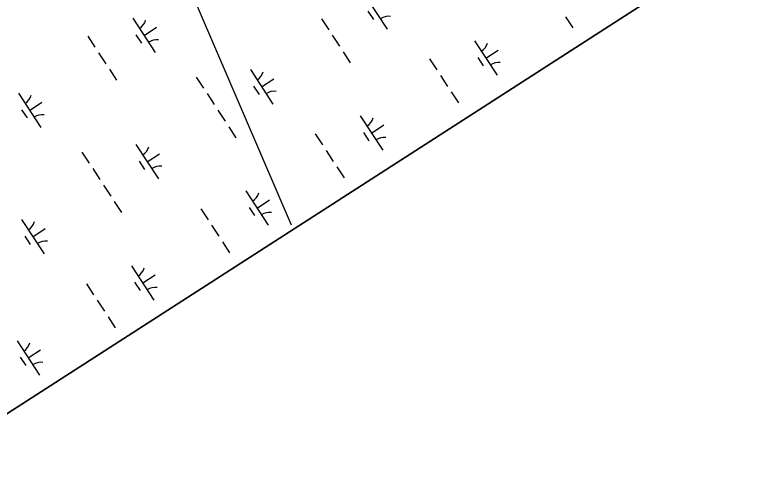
# Model space of a CAD drawing. Extents: x 3945642 to 3966284, y 206476 to 228921.
# Drawn here: x 3960623 to 3961520, y 211105 to 211663 of the extents above; entities that cross this region are included whole.
import ezdxf

# ---------------------------------------------------------------- set-up
doc = ezdxf.new("R2010")
doc.units = 0
for name, color, linetype in [('V-GRID-FRAM', 7, 'Continuous'), ('V-UTIL-LINE', 7, 'Continuous'), ('V-WETL-SWMP', 7, 'Continuous')]:
    doc.layers.add(name, color=color, linetype=linetype)

msp = doc.modelspace()

# ---------------------------------------------------------------- linework, layer by layer
at = {"layer": 'V-GRID-FRAM'}
msp.add_lwpolyline([(3956474.97, 226502.08), (3964764.16, 213848.98), (3957669.11, 209282.64), (3949512.02, 222000.49), (3956474.97, 226502.08)], dxfattribs=at)
at = {"layer": 'V-UTIL-LINE'}
msp.add_lwpolyline([(3960959.92, 211406.81), (3958349.22, 217477.37), (3962483.03, 212396.34)], dxfattribs=at)
at = {"layer": 'V-WETL-SWMP'}
for p, q in [((3960579.49, 211155.75), (3962105.5, 212137.89)), ((3961048.95, 211687.25), (3961076.35, 211645.42)), ((3961052.9, 211667.12), (3961059.48, 211657.09)), ((3960766.73, 211658.64), (3960794.13, 211616.81)), ((3961293.28, 211660.18), (3961302.05, 211646.8)), ((3960996.3, 211658.05), (3961005.07, 211644.66)), ((3960780.43, 211637.72), (3960795.49, 211647.59)), ((3960712.04, 211636.8), (3960720.81, 211623.42)), ((3960770.69, 211638.52), (3960777.27, 211628.48)), ((3961009.46, 211637.97), (3961018.22, 211624.59)), ((3961182.53, 211631.02), (3961209.93, 211589.2)), ((3960725.19, 211616.72), (3960733.96, 211603.34)), ((3961022.61, 211617.89), (3961031.37, 211604.51)), ((3961196.23, 211610.11), (3961211.29, 211619.97)), ((3961127.84, 211609.18), (3961136.61, 211595.8)), ((3961186.49, 211610.9), (3961193.07, 211600.86)), ((3960738.34, 211596.65), (3960747.11, 211583.26)), ((3960909.81, 211596.09), (3960937.21, 211554.27)), ((3960844.01, 211586.97), (3960852.78, 211573.59)), ((3961140.99, 211589.11), (3961149.76, 211575.72)), ((3960923.51, 211575.18), (3960938.56, 211585.05)), ((3960913.76, 211575.97), (3960920.34, 211565.94)), ((3961154.14, 211569.03), (3961162.91, 211555.65)), ((3960627.59, 211567.48), (3960654.99, 211525.66)), ((3960857.16, 211566.89), (3960865.93, 211553.51)), ((3960641.29, 211546.57), (3960656.35, 211556.44)), ((3960631.55, 211547.36), (3960638.13, 211537.33)), ((3960870.32, 211546.82), (3960879.08, 211533.44)), ((3961043.39, 211539.87), (3961070.79, 211498.04)), ((3960883.47, 211526.74), (3960892.24, 211513.36)), ((3961057.09, 211518.96), (3961072.15, 211528.82)), ((3960988.7, 211518.03), (3960997.47, 211504.65)), ((3961047.35, 211519.75), (3961053.93, 211509.71)), ((3960770.67, 211504.94), (3960798.07, 211463.12)), ((3961001.85, 211497.96), (3961010.62, 211484.57)), ((3960704.87, 211495.82), (3960713.64, 211482.44)), ((3960784.37, 211484.03), (3960799.42, 211493.9)), ((3960774.63, 211484.82), (3960781.2, 211474.78)), ((3960718.03, 211475.74), (3960726.79, 211462.36)), ((3961015, 211477.88), (3961023.77, 211464.5)), ((3960731.18, 211455.67), (3960739.95, 211442.28)), ((3960904.25, 211448.72), (3960931.65, 211406.89)), ((3960744.33, 211435.59), (3960753.1, 211422.21)), ((3960917.95, 211427.81), (3960933.01, 211437.67)), ((3960849.56, 211426.88), (3960858.33, 211413.5)), ((3960908.21, 211428.6), (3960914.79, 211418.56)), ((3960631.53, 211413.79), (3960658.93, 211371.97)), ((3960645.23, 211392.88), (3960660.29, 211402.74)), ((3960862.71, 211406.8), (3960871.48, 211393.42)), ((3960635.49, 211393.67), (3960642.06, 211383.63)), ((3960875.87, 211386.73), (3960884.63, 211373.34)), ((3960765.12, 211357.57), (3960792.51, 211315.74)), ((3960778.81, 211336.65), (3960793.87, 211346.52)), ((3960710.42, 211335.73), (3960719.19, 211322.34)), ((3960769.07, 211337.44), (3960775.65, 211327.41)), ((3960723.57, 211315.65), (3960732.34, 211302.27)), ((3960736.73, 211295.58), (3960745.49, 211282.19)), ((3960625.98, 211266.41), (3960653.38, 211224.59)), ((3960639.68, 211245.5), (3960654.73, 211255.37)), ((3960629.93, 211246.29), (3960636.51, 211236.26))]:
    msp.add_line(p, q, dxfattribs=at)
for centre, start, end in [((3961077.98, 211643.36), 82.45745, 124.00111), ((3960765.5, 211660.96), 302.45745, 344.00111), ((3960795.77, 211614.75), 82.45745, 124.00111), ((3961181.29, 211633.34), 302.45745, 344.00111), ((3961211.57, 211587.13), 82.45745, 124.00111), ((3960908.57, 211598.42), 302.45745, 344.00111), ((3960938.84, 211552.21), 82.45745, 124.00111), ((3960626.36, 211569.81), 302.45745, 344.00111), ((3960656.63, 211523.6), 82.45745, 124.00111), ((3961042.15, 211542.19), 302.45745, 344.00111), ((3961072.43, 211495.98), 82.45745, 124.00111), ((3960769.43, 211507.27), 302.45745, 344.00111), ((3960799.7, 211461.06), 82.45745, 124.00111), ((3960903.02, 211451.04), 302.45745, 344.00111), ((3960933.29, 211404.83), 82.45745, 124.00111), ((3960630.29, 211416.11), 302.45745, 344.00111), ((3960660.56, 211369.91), 82.45745, 124.00111), ((3960763.88, 211359.89), 302.45745, 344.00111), ((3960794.15, 211313.68), 82.45745, 124.00111), ((3960624.74, 211268.74), 302.45745, 344.00111), ((3960655.01, 211222.53), 82.45745, 124.00111)]:
    msp.add_arc(centre, 17.62, start, end, dxfattribs=at)

doc.saveas('drawing.dxf')
